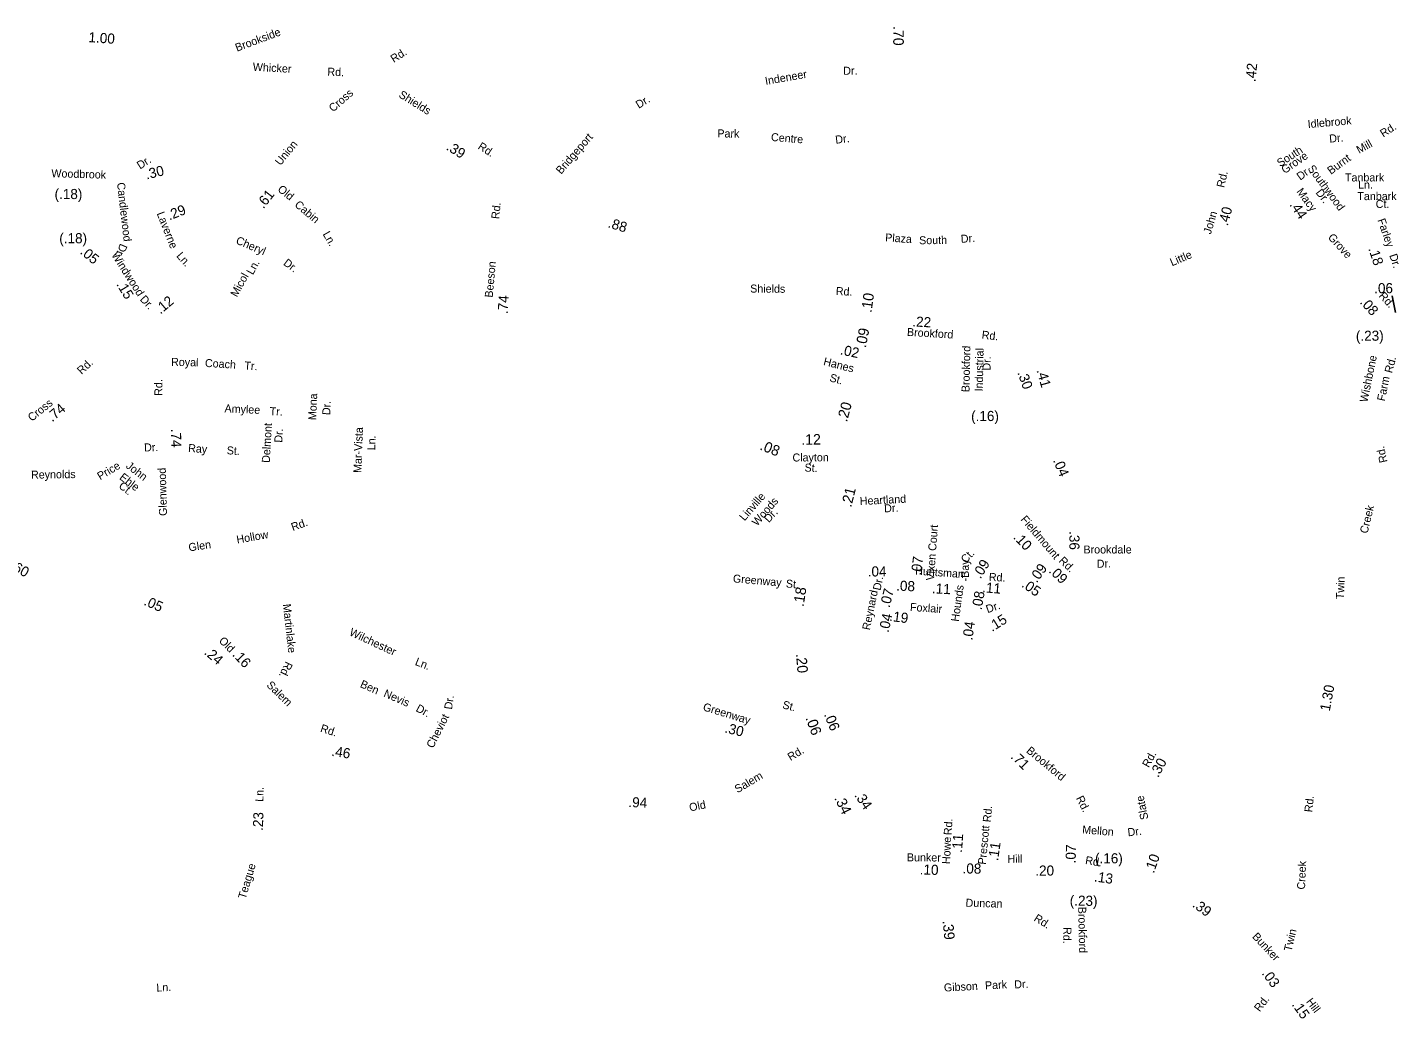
# Model space of a CAD drawing. Extents: x 1553981 to 1780076, y 812965 to 996873.
# Drawn here: x 1676268 to 1692550, y 846093 to 857871 of the extents above; entities that cross this region are included whole.
import ezdxf

# ---------------------------------------------------------------- set-up
doc = ezdxf.new("R2010")
doc.units = 0
for name, color, linetype in [('Exist Road Non-System Type 51 Label', 7, 'Continuous'), ('Exist Road Primary NC Service Mileage Hundredths English Label', 7, 'Continuous'), ('Exist Road Secondary Mileage Hundredths English Label', 7, 'Continuous'), ('Map Preparation Border Antique Large Shape', 7, 'Continuous')]:
    doc.layers.add(name, color=color, linetype=linetype)

msp = doc.modelspace()

# ---------------------------------------------------------------- linework, layer by layer
at = {"layer": 'Exist Road Secondary Mileage Hundredths English Label'}
msp.add_lwpolyline([(1692473, 854681), (1692514, 854483)], dxfattribs=at)

# ---------------------------------------------------------------- texts
at = {"layer": 'Exist Road Non-System Type 51 Label'}
for s, rotation, p in [('Brookside', 20.5718, (1678756, 857582)), ('Dr.', 1.3513, (1685956, 857308)), ('Indeneer', 9.9315, (1685035, 857187)), ('Dr.', 31.8276, (1683527, 856903)), ('Idlebrook', 4.8541, (1691474, 856675)), ('Bridgeport', 49.1057, (1682605, 856120)), ('Park', 359.2742, (1684460, 856565)), ('Centre', 355.5663, (1685095, 856523)), ('Dr.', 6.572, (1685866, 856489)), ('Dr.', 4.8541, (1691730, 856502)), ('Rd.', 32.7758, (1692368, 856561)), ('South', 32.8081, (1691143, 856210)), ('Mill', 28.9931, (1692081, 856368)), ('Grove', 34.4157, (1691198, 856128)), ('Burnt', 36.036, (1691746, 856119)), ('Dr.', 36.1491, (1691382, 856049)), ('Southwood', 306.4798, (1691465, 856194)), ('Old', 320.7591, (1679231, 855934)), ('Dr.', 308.0058, (1691560, 855906)), ('Cabin', 319.8751, (1679433, 855751)), ('Ln.', 299.5637, (1679771, 855416)), ('Cheryl', 336.8148, (1678735, 855306)), ('Plaza', 356.1729, (1686451, 855329)), ('South', 0.7907, (1686857, 855294)), ('Dr.', 3.7488, (1687354, 855311)), ('Dr.', 322.9021, (1679299, 855056)), ('Micol', 61.1473, (1678755, 854660)), ('Ln.', 61.1473, (1678945, 854924)), ('Royal', 358.8478, (1677973, 853850)), ('Coach', 356.4952, (1678374, 853838)), ('Tr.', 356.1894, (1678841, 853808)), ('Hanes', 345.6258, (1685713, 853861)), ('St.', 345.0831, (1685786, 853668)), ('Mona', 87.5122, (1679696, 853203)), ('Amylee', 357.2549, (1678607, 853298)), ('Tr.', 356.9972, (1679142, 853265)), ('Dr.', 87.5122, (1679863, 853263)), ('Delmont', 86.756, (1679145, 852695)), ('Dr.', 86.756, (1679293, 852935)), ('Mar-Vista', 87.9913, (1680233, 852576)), ('Ln.', 87.9913, (1680397, 852845)), ('Dr.', 1.6423, (1677654, 852832)), ('Ray', 356.168, (1678174, 852827)), ('St.', 356.2245, (1678632, 852800)), ('Price', 30.9814, (1677132, 852489)), ('John', 322.2336, (1677429, 852646)), ('Reynolds', 0.77, (1676311, 852509)), ('Ehle', 322.2336, (1677352, 852510)), ('Ct.', 322.2336, (1677343, 852407)), ('Linville', 49.0111, (1684783, 852000)), ('Woods', 49.0111, (1684932, 851939)), ('Heartland', 3.0149, (1686154, 852195)), ('Dr.', 3.0149, (1686443, 852108)), ('Rd.', 19.5877, (1679419, 851886)), ('Dr.', 47.318, (1685072, 851980)), ('Hollow', 10.044, (1678759, 851737)), ('Glen', 8.5036, (1678188, 851644)), ('Brookdale', 0.0008, (1688808, 851620)), ('Dr.', 1.7378, (1688967, 851450)), ('Greenway', 354.9856, (1684642, 851278)), ('St.', 355.2905, (1685271, 851217)), ('Martinlake', 276.397, (1679300, 851016)), ('Wilchester', 335.1223, (1680082, 850652)), ('Rd.', 244.001, (1679337, 850345)), ('Ln.', 338.6661, (1680863, 850298)), ('Ben', 336.0744, (1680210, 850035)), ('Nevis', 336.3734, (1680489, 849923)), ('Dr.', 81.7213, (1681309, 849762)), ('Dr.', 331.5727, (1680872, 849751)), ('Cheviot', 62.9634, (1681084, 849298)), ('Duncan', 358.4873, (1687407, 847423)), ('Rd.', 327.9058, (1688211, 847262)), ('Ln.', 2.4122, (1677801, 846414)), ('Gibson', 2.9542, (1687153, 846414)), ('Park', 2.9542, (1687641, 846439)), ('Dr.', 2.9542, (1687988, 846451))]:
    msp.add_text(s, height=95, rotation=rotation, dxfattribs=at).set_placement(p)
for s, p in [('Tanbark', (1691913, 856041)), ('Ln.', (1692068, 855955)), ('Tanbark', (1692060, 855819)), ('Ct.', (1692278, 855726))]:
    msp.add_text(s, height=95, dxfattribs=at).set_placement(p)
at = {"layer": 'Exist Road Primary NC Service Mileage Hundredths English Label'}
for s, rotation, p in [('.70', 270, (1686549, 857887)), ('.10', 82.2395, (1686291, 854477)), ('.09', 79.0972, (1686223, 854058)), ('.20', 74.924, (1685999, 853176)), ('.21', 75.9423, (1686050, 852163)), ('.18', 81.2538, (1685484, 850982)), ('.20', 274.7278, (1685394, 850426)), ('.06', 290.4579, (1685505, 849665)), ('.34', 296.2807, (1685845, 848714)), ('.39', 275.4373, (1687135, 847256))]:
    msp.add_text(s, height=125, rotation=rotation, dxfattribs=at).set_placement(p)
at = {"layer": 'Exist Road Secondary Mileage Hundredths English Label'}
for s, height, rotation, p in [('1.00', 120, 356.1531, (1676990, 857697)), ('.42', 120, 84.0837, (1690849, 857219)), ('.39', 120, 328.2699, (1681231, 856424)), ('.30', 120, 13.7895, (1677683, 856064)), ('(.18)', 120, 359.9212, (1676590, 855832)), ('.61', 120, 51.6182, (1679070, 855710)), ('.29', 120, 21.2916, (1677954, 855577)), ('.40', 120, 75.5411, (1690521, 855506)), ('.44', 120, 303.8661, (1691250, 855765)), ('.88', 120, 343.0423, (1683153, 855498)), ('(.18)', 120, 359.9212, (1676646, 855307)), ('.05', 120, 320.5944, (1676884, 855190)), ('.18', 120, 288.6089, (1692189, 855242)), ('.15', 120, 301.358, (1677319, 854819)), ('.12', 120, 39.9485, (1677847, 854458)), ('.74', 120, 86.5977, (1681971, 854462)), ('.08', 120, 312.1371, (1692083, 854601)), ('.22', 120, 356.7434, (1686773, 854319)), ('(.23)', 120, 0.2794, (1692043, 854147)), ('.02', 120, 347.985, (1685912, 853987)), ('.30', 120, 289.9324, (1688021, 853769)), ('.41', 120, 285.3415, (1688250, 853797)), ('.74', 120, 40.4791, (1676562, 853178)), ('(.16)', 120, 0.2851, (1687474, 853193)), ('.74', 120, 271.0533, (1677972, 853101)), ('.12', 125, 0.9142, (1685458, 852911)), ('.08', 125, 338.3937, (1684956, 852857)), ('.04', 120, 292.6894, (1688444, 852726)), ('.36', 120, 269.7762, (1688641, 851886)), ('.10', 120, 313.8535, (1687966, 851806)), ('.07', 120, 82.9158, (1686877, 851357)), ('.09', 120, 58.1945, (1687584, 851312)), ('.60', 120, 331.127, (1676050, 851441)), ('.04', 120, 0.0772, (1686246, 851347)), ('.09', 120, 54.2242, (1688253, 851264)), ('.09', 120, 316.306, (1688388, 851403)), ('.08', 120, 357.7608, (1686582, 851179)), ('.11', 120, 356.7139, (1687006, 851148)), ('.11', 120, 355.3422, (1687602, 851160)), ('.05', 120, 325.0689, (1688064, 851230)), ('.05', 120, 336.4217, (1677641, 851012)), ('.07', 120, 76.2348, (1686505, 850970)), ('.08', 120, 80.3801, (1687598, 850943)), ('.04', 120, 77.8836, (1686493, 850675)), ('.19', 120, 352.5448, (1686498, 850820)), ('.15', 120, 31.8918, (1687723, 850687)), ('.04', 120, 82.051, (1687488, 850583)), ('.24', 120, 319.1407, (1678358, 850432)), ('.16', 120, 313.1027, (1678694, 850413)), ('1.30', 120, 79.4554, (1691732, 849740)), ('.30', 120, 346.2839, (1684540, 849495)), ('.06', 120, 292.1577, (1685724, 849707)), ('.46', 120, 351.2934, (1679873, 849216)), ('.71', 120, 315.5045, (1687936, 849197)), ('.30', 120, 61.3609, (1689695, 848951)), ('.94', 120, 357.136, (1683402, 848608)), ('.34', 120, 304.561, (1686082, 848746)), ('.23', 120, 87.7655, (1679063, 848322)), ('.11', 120, 86.0698, (1687365, 848063)), ('.11', 120, 81.8594, (1687793, 847962)), ('.07', 120, 87.851, (1688713, 847936)), ('(.16)', 120, 0.0214, (1688945, 847938)), ('.10', 120, 70.76, (1689643, 847813)), ('.10', 120, 358.0364, (1686862, 847807)), ('.08', 120, 358.8321, (1687371, 847819)), ('.20', 120, 0.244, (1688236, 847792)), ('.13', 120, 352.0314, (1688929, 847724)), ('(.23)', 120, 359.0288, (1688644, 847437)), ('.39', 120, 323.7311, (1690092, 847429)), ('.03', 120, 305.9896, (1690920, 846630)), ('.15', 120, 304.7994, (1691277, 846259))]:
    msp.add_text(s, height=height, rotation=rotation, dxfattribs=at).set_placement(p)
msp.add_text('.06', height=120, dxfattribs=at).set_placement((1692260, 854713))
at = {"layer": 'Map Preparation Border Antique Large Shape'}
for s, rotation, p in [('Rd.', 32.8964, (1680618, 857448)), ('Whicker', 356.7572, (1678942, 857357)), ('Rd.', 357.663, (1679828, 857299)), ('Cross', 41.1889, (1679897, 856860)), ('Shields', 328.1763, (1680669, 857048)), ('Union', 50.6001, (1679272, 856223)), ('Rd.', 326.9703, (1681609, 856435)), ('Dr.', 32.5613, (1677605, 856182)), ('Woodbrook', 358.3441, (1676551, 856092)), ('Rd.', 76.8694, (1690478, 855961)), ('Candlewood', 276.5437, (1677331, 856024)), ('Macy', 306.2601, (1691332, 855919)), ('Rd.', 84.1638, (1681869, 855591)), ('Laverne', 291.4917, (1677801, 855660)), ('John', 73.1642, (1690319, 855408)), ('Farley', 288.8848, (1692298, 855583)), ('Dr.', 247.2646, (1677371, 855310)), ('Grove', 312.3569, (1691704, 855371)), ('Windwood', 302.5629, (1677261, 855167)), ('Ln.', 310.8552, (1678031, 855153)), ('Little', 23.0211, (1689859, 855032)), ('Dr.', 288.6089, (1692438, 855163)), ('Beeson', 84.821, (1681792, 854658)), ('Shields', 359.5535, (1684850, 854721)), ('Dr.', 312.8232, (1677597, 854635)), ('Rd.', 356.7835, (1685865, 854693)), ('Rd.', 312.1371, (1692309, 854677)), ('Brookford', 356.6257, (1686710, 854206)), ('Rd.', 353.8971, (1687596, 854174)), ('Brookford', 88.834, (1687454, 853537)), ('Industrial', 88.834, (1687612, 853545)), ('Rd.', 43.066, (1676911, 853742)), ('Dr.', 88.834, (1687704, 853793)), ('Wishbone', 78.3495, (1692179, 853412)), ('Rd.', 75.2022, (1692472, 853757)), ('Rd.', 90.6199, (1677871, 853494)), ('Farm', 78.3579, (1692385, 853425)), ('Cross', 38.9847, (1676320, 853184)), ('Rd.', 102.3184, (1692418, 852709)), ('Clayton', 0.3589, (1685353, 852713)), ('St.', 357.3653, (1685494, 852594)), ('Glenwood', 91.5195, (1677926, 852068)), ('Creek', 76.3601, (1692180, 851851)), ('Fieldmount', 310.5429, (1688056, 852021)), ('Vixen Court', 85.7662, (1687032, 851296)), ('-Bay', 90, (1687447, 851289)), ('Ct.', 46.9859, (1687410, 851497)), ('Rd.', 316.4954, (1688508, 851525)), ('Huntsman', 355.9417, (1686807, 851369)), ('Rd.', 356.7139, (1687682, 851296)), ('Dr.', 78.384, (1686398, 851175)), ('Hounds', 82.1912, (1687328, 850806)), ('Twin', 87.9012, (1691900, 851075)), ('Reynard', 78.384, (1686271, 850704)), ('Foxlair', 356.2245, (1686746, 850938)), ('Dr.', 19.281, (1687669, 850910)), ('Old', 314.7495, (1678534, 850575)), ('Salem', 315.6476, (1679100, 850048)), ('Greenway', 343.0321, (1684282, 849758)), ('St.', 345.6055, (1685227, 849782)), ('Rd.', 342.3423, (1679739, 849504)), ('Rd.', 31.3779, (1685330, 849152)), ('Brookford', 320.3118, (1688121, 849263)), ('Rd.', 60.7076, (1689582, 849069)), ('Salem', 30.5464, (1684700, 848770)), ('Ln.', 88.6381, (1679069, 848669)), ('Old', 11.431, (1684136, 848554)), ('Rd.', 84.6973, (1687706, 848423)), ('Rd.', 297.2049, (1688716, 848712)), ('Slate', 101.8638, (1689580, 848467)), ('Rd.', 84.3933, (1691525, 848542)), ('Rd.', 87.1786, (1687243, 848271)), ('Prescott', 84.5873, (1687648, 847920)), ('Mellon', 355.4066, (1688790, 848294)), ('Dr.', 6.6622, (1689337, 848259)), ('Howe', 87.7568, (1687224, 847928)), ('Bunker', 359.7014, (1686711, 847962)), ('Hill', 0.953, (1687906, 847943)), ('Rd.', 350.8821, (1688824, 847931)), ('Creek', 87.5165, (1691438, 847625)), ('Teague', 73.5106, (1678858, 847508)), ('Brookford', 271.1978, (1688745, 847422)), ('Rd.', 268.6591, (1688571, 847182)), ('Twin', 76.954, (1691278, 846885)), ('Bunker', 313.0161, (1690805, 847062)), ('Rd.', 51.9538, (1690900, 846167)), ('Hill', 306.9599, (1691447, 846293))]:
    msp.add_text(s, height=95, rotation=rotation, dxfattribs=at).set_placement(p)

doc.saveas('drawing.dxf')
